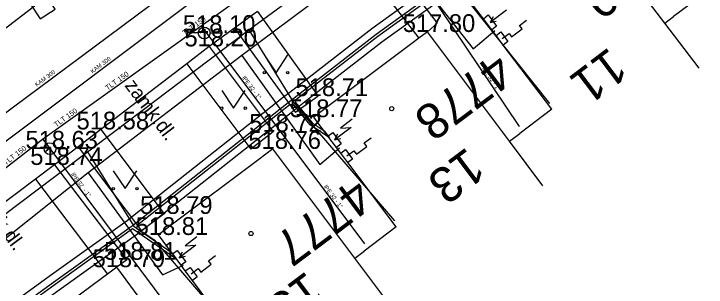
# Model space of a CAD drawing. Extents: x -668867 to -667827, y -1131943 to -1131019.
# Drawn here: x -668446.84 to -668417.53, y -1131387.05 to -1131375.49 of the extents above; entities that cross this region are included whole.
import ezdxf

# ---------------------------------------------------------------- set-up
doc = ezdxf.new("R2010")
doc.units = 0
for name, color, linetype in [('G_Bod_tecka', 7, 'Continuous'), ('G_Bod_vyska', 7, 'Continuous'), ('G_Budovy-znacky', 7, 'Continuous'), ('G_Budovy_Objekty', 7, 'Continuous'), ('G_Budovy_vstupy', 7, 'Continuous'), ('G_Cisla_orientacni', 7, 'Continuous'), ('G_Cisla_popisna', 7, 'Continuous'), ('G_Plochy_zpevnene', 7, 'Continuous'), ('G_Popisy_povrchu', 7, 'Continuous'), ('G_Site-kanalizace', 7, 'Continuous'), ('G_Site-Rozvadece', 7, 'Continuous'), ('G_Site-vodovod', 7, 'Continuous'), ('G_Z_CHRANICKA-TEPLOVOD_kotovane', 7, 'Continuous'), ('G_Z_ELsilove_podz_kotovane', 7, 'Continuous'), ('G_Z_KANAL_podz_kotovane', 7, 'Continuous'), ('G_Z_KANAL_podz_priblizne', 7, 'Continuous'), ('G_Z_PLYNY_podz_geodeticky', 7, 'Continuous'), ('G_Z_SPOJE_podz_geodeticky', 7, 'Continuous'), ('G_Z_SPOJE_podz_kotovane', 7, 'Continuous'), ('G_Z_SPOJE_podz_priblizne', 7, 'Continuous'), ('G_Z_VODA_podz_kotovane', 7, 'Continuous'), ('G_Zelen-Znacky', 7, 'Continuous'), ('Vrstva 16', 7, 'Continuous'), ('Vrstva 17', 7, 'Continuous'), ('Vrstva 26', 7, 'Continuous'), ('Vrstva 3', 7, 'Continuous'), ('Vrstva 4', 7, 'Continuous'), ('Vrstva 6', 7, 'Continuous')]:
    doc.layers.add(name, color=color, linetype=linetype)

msp = doc.modelspace()

# ---------------------------------------------------------------- linework, layer by layer
at = {"layer": 'G_Bod_tecka'}
for p, q in [((-668438.78, -1131376.3), (-668438.78, -1131376.3)), ((-668429.33, -1131376.26), (-668429.33, -1131376.26)), ((-668438.57, -1131376.87), (-668438.57, -1131376.87)), ((-668433.95, -1131378.97), (-668433.95, -1131378.97)), ((-668434.14, -1131379.86), (-668434.14, -1131379.86)), ((-668443.16, -1131380.38), (-668443.16, -1131380.38)), ((-668435.86, -1131380.48), (-668435.86, -1131380.48)), ((-668445.31, -1131381.19), (-668445.31, -1131381.19)), ((-668435.87, -1131381.2), (-668435.87, -1131381.2)), ((-668445.12, -1131381.88), (-668445.12, -1131381.88)), ((-668440.47, -1131383.95), (-668440.47, -1131383.95)), ((-668440.72, -1131384.84), (-668440.72, -1131384.84)), ((-668442.06, -1131385.89), (-668442.06, -1131385.89)), ((-668442.48, -1131386.2), (-668442.48, -1131386.2))]:
    msp.add_line(p, q, dxfattribs=at)
at = {"layer": 'G_Budovy-znacky'}
for centre in [(-668430.84, -1131379.5), (-668436.8, -1131384.78)]:
    msp.add_circle(centre, 0.0875, dxfattribs=at)
at = {"layer": 'G_Budovy_Objekty'}
for p, q in [((-668419.28, -1131375.89), (-668422.78, -1131371.27)), ((-668426.96, -1131375.7), (-668427.57, -1131374.9)), ((-668426.6, -1131376.17), (-668426.96, -1131375.7)), ((-668419.28, -1131375.89), (-668418.91, -1131375.61)), ((-668417.83, -1131377.79), (-668419.28, -1131375.89)), ((-668429.33, -1131376.26), (-668429.69, -1131376.52)), ((-668425.86, -1131380.88), (-668429.33, -1131376.26)), ((-668426.42, -1131376.41), (-668426.6, -1131376.17)), ((-668429.69, -1131376.52), (-668429.93, -1131376.7)), ((-668426.12, -1131376.81), (-668426.42, -1131376.41)), ((-668424.06, -1131379.52), (-668426.12, -1131376.81)), ((-668433.54, -1131379.41), (-668434.14, -1131379.86)), ((-668433.54, -1131380.66), (-668434.14, -1131379.86)), ((-668433.18, -1131381.14), (-668433.54, -1131380.66)), ((-668425.86, -1131380.88), (-668425.42, -1131380.55)), ((-668424.45, -1131382.76), (-668425.86, -1131380.88)), ((-668435.87, -1131381.2), (-668436.47, -1131381.65)), ((-668432.41, -1131385.82), (-668435.87, -1131381.2)), ((-668433, -1131381.38), (-668433.18, -1131381.14)), ((-668432.7, -1131381.78), (-668433, -1131381.38)), ((-668430.65, -1131384.5), (-668432.7, -1131381.78)), ((-668440.12, -1131384.39), (-668440.72, -1131384.84)), ((-668440.12, -1131385.64), (-668440.72, -1131384.84)), ((-668439.76, -1131386.12), (-668440.12, -1131385.64)), ((-668432.41, -1131385.82), (-668432.01, -1131385.52)), ((-668431.01, -1131387.68), (-668432.41, -1131385.82)), ((-668442.48, -1131386.2), (-668442.87, -1131386.49)), ((-668439.05, -1131390.83), (-668442.48, -1131386.2)), ((-668439.58, -1131386.36), (-668439.76, -1131386.12)), ((-668442.87, -1131386.49), (-668443.09, -1131386.65)), ((-668439.28, -1131386.76), (-668439.58, -1131386.36)), ((-668437.24, -1131389.48), (-668439.28, -1131386.76))]:
    msp.add_line(p, q, dxfattribs=at)
at = {"layer": 'G_Budovy_vstupy'}
for p, q in [((-668417.56, -1131374.59), (-668418.91, -1131375.61)), ((-668429.93, -1131376.7), (-668433.54, -1131379.41)), ((-668424.06, -1131379.52), (-668425.42, -1131380.55)), ((-668436.47, -1131381.65), (-668440.12, -1131384.39)), ((-668430.65, -1131384.5), (-668432.01, -1131385.52)), ((-668443.09, -1131386.65), (-668446.71, -1131389.34))]:
    msp.add_line(p, q, dxfattribs=at)
at = {"layer": 'G_Plochy_zpevnene'}
for p, q in [((-668432.77, -1131372.51), (-668429.69, -1131376.52)), ((-668436.53, -1131375.39), (-668437.5, -1131376.1)), ((-668436.53, -1131375.39), (-668433.95, -1131378.97)), ((-668437.5, -1131376.1), (-668438.57, -1131376.87)), ((-668437.5, -1131376.1), (-668434.92, -1131379.67)), ((-668438.57, -1131376.87), (-668439.52, -1131377.6)), ((-668438.57, -1131376.87), (-668435.86, -1131380.48)), ((-668439.52, -1131377.6), (-668443.16, -1131380.38)), ((-668439.52, -1131377.6), (-668436.81, -1131381.21)), ((-668433.95, -1131378.97), (-668434.92, -1131379.67)), ((-668443.16, -1131380.38), (-668444.12, -1131381.11)), ((-668443.16, -1131380.38), (-668440.47, -1131383.95)), ((-668435.86, -1131380.48), (-668436.81, -1131381.21)), ((-668444.12, -1131381.11), (-668445.12, -1131381.88)), ((-668444.12, -1131381.11), (-668441.43, -1131384.67)), ((-668445.12, -1131381.88), (-668445.92, -1131382.48)), ((-668445.92, -1131382.48), (-668449.7, -1131385.33)), ((-668445.92, -1131382.48), (-668442.87, -1131386.49)), ((-668440.47, -1131383.95), (-668441.43, -1131384.67))]:
    msp.add_line(p, q, dxfattribs=at)
for points in [[(-668465.92, -1131374.12), (-668464.55, -1131376.3), (-668463.18, -1131378.48), (-668462.4, -1131379.39), (-668461.68, -1131379.96), (-668460.46, -1131380.64), (-668459.19, -1131381.14), (-668457.59, -1131381.48), (-668456.31, -1131381.52), (-668455.36, -1131381.42), (-668453.99, -1131381.05), (-668452.79, -1131380.38), (-668440.56, -1131371), (-668428.37, -1131361.62), (-668415.94, -1131352.39)], [(-668431.98, -1131371.9), (-668428.92, -1131375.89), (-668429.33, -1131376.26)], [(-668445.12, -1131381.88), (-668442.06, -1131385.89), (-668442.48, -1131386.2)]]:
    msp.add_lwpolyline(points, dxfattribs=at)
at = {"layer": 'G_Site-kanalizace'}
msp.add_lwpolyline([(-668445.72, -1131375.708), (-668445.092, -1131375.299), (-668445.501, -1131374.67), (-668446.13, -1131375.08)], close=True, dxfattribs=at)
at = {"layer": 'G_Site-Rozvadece'}
for p, q in [((-668425.983, -1131375.331), (-668426.679, -1131375.861)), ((-668426.96, -1131375.7), (-668426.76, -1131375.54)), ((-668426.76, -1131375.54), (-668426.4, -1131376.02)), ((-668426.551, -1131375.625), (-668426.679, -1131375.861)), ((-668426.679, -1131375.861), (-668426.417, -1131375.801)), ((-668426.4, -1131376.02), (-668426.6, -1131376.17)), ((-668426.42, -1131376.41), (-668426.22, -1131376.26)), ((-668426.22, -1131376.26), (-668425.92, -1131376.66)), ((-668425.92, -1131376.66), (-668426.12, -1131376.81)), ((-668432.51, -1131379.945), (-668433.01, -1131380.321)), ((-668432.56, -1131380.296), (-668433.26, -1131380.821)), ((-668433.01, -1131380.321), (-668432.56, -1131380.296)), ((-668433.54, -1131380.66), (-668433.34, -1131380.51)), ((-668433.34, -1131380.51), (-668432.98, -1131380.99)), ((-668433.13, -1131380.586), (-668433.26, -1131380.821)), ((-668433.26, -1131380.821), (-668432.998, -1131380.762)), ((-668432.98, -1131380.99), (-668433.18, -1131381.14)), ((-668433, -1131381.38), (-668432.8, -1131381.23)), ((-668432.8, -1131381.23), (-668432.5, -1131381.63)), ((-668432.5, -1131381.63), (-668432.7, -1131381.78)), ((-668439.089, -1131384.924), (-668439.59, -1131385.3)), ((-668439.14, -1131385.275), (-668439.84, -1131385.8)), ((-668439.59, -1131385.3), (-668439.14, -1131385.275)), ((-668440.12, -1131385.64), (-668439.92, -1131385.49)), ((-668439.92, -1131385.49), (-668439.56, -1131385.97)), ((-668439.71, -1131385.565), (-668439.84, -1131385.8)), ((-668439.84, -1131385.8), (-668439.578, -1131385.741)), ((-668439.56, -1131385.97), (-668439.76, -1131386.12)), ((-668439.58, -1131386.36), (-668439.38, -1131386.21)), ((-668439.38, -1131386.21), (-668439.08, -1131386.61)), ((-668439.08, -1131386.61), (-668439.28, -1131386.76))]:
    msp.add_line(p, q, dxfattribs=at)
for points in [[(-668426.17, -1131376.541), (-668425.876, -1131376.319), (-668425.766, -1131376.465), (-668425.326, -1131376.132), (-668425.435, -1131375.985), (-668425.143, -1131375.762)], [(-668432.74, -1131381.501), (-668432.445, -1131381.281), (-668432.335, -1131381.427), (-668431.894, -1131381.096), (-668432.003, -1131380.949), (-668431.709, -1131380.727)], [(-668439.33, -1131386.48), (-668439.035, -1131386.26), (-668438.925, -1131386.406), (-668438.484, -1131386.075), (-668438.593, -1131385.928), (-668438.299, -1131385.707)]]:
    msp.add_lwpolyline(points, dxfattribs=at)
at = {"layer": 'G_Site-vodovod'}
for p, q in [((-668439.03, -1131376.3), (-668439.53, -1131376.3)), ((-668438.53, -1131376.3), (-668438.03, -1131376.3)), ((-668445.56, -1131381.19), (-668446.06, -1131381.19)), ((-668445.06, -1131381.19), (-668444.56, -1131381.19))]:
    msp.add_line(p, q, dxfattribs=at)
for centre in [(-668438.78, -1131376.3), (-668445.31, -1131381.19)]:
    msp.add_circle(centre, 0.25, dxfattribs=at)
at = {"layer": 'G_Z_CHRANICKA-TEPLOVOD_kotovane'}
for points in [[(-668464.648, -1131408.33), (-668460.548, -1131400.495), (-668460.367, -1131400.219), (-668455.287, -1131394.166), (-668454.814, -1131393.64), (-668451.817, -1131391.092), (-668448.457, -1131388.832), (-668448.26, -1131388.697), (-668445.34, -1131386.587), (-668442.047, -1131384.232), (-668441.81, -1131384.05), (-668435.416, -1131379.007), (-668435.153, -1131378.801), (-668431.686, -1131376.112), (-668428.449, -1131373.772), (-668428.358, -1131373.706), (-668422.224, -1131368.973), (-668419.647, -1131366.933), (-668415.488, -1131363.916)], [(-668415.297, -1131364.666), (-668419.213, -1131367.507), (-668421.443, -1131369.278), (-668422.013, -1131369.719), (-668427.729, -1131374.129), (-668428.311, -1131374.56), (-668431.254, -1131376.688), (-668434.528, -1131379.228), (-668435.096, -1131379.672), (-668441.42, -1131384.66), (-668441.643, -1131384.829), (-668444.92, -1131387.173), (-668447.638, -1131389.137), (-668448.236, -1131389.551), (-668451.383, -1131391.668), (-668454.186, -1131394.05), (-668454.697, -1131394.584), (-668459.728, -1131400.575), (-668460.119, -1131401.228), (-668463.995, -1131408.635)]]:
    msp.add_lwpolyline(points, dxfattribs=at)
at = {"layer": 'G_Z_ELsilove_podz_kotovane'}
for points in [[(-668462.536, -1131414.807), (-668462.56, -1131413.938), (-668463.448, -1131410.135), (-668463.514, -1131409.965), (-668464.491, -1131408.676), (-668460.289, -1131400.647), (-668460.126, -1131400.398), (-668454.842, -1131394.103), (-668454.608, -1131393.858), (-668451.636, -1131391.332), (-668448.288, -1131389.08), (-668448.087, -1131388.942), (-668445.165, -1131386.831), (-668441.872, -1131384.476), (-668441.624, -1131384.286), (-668435.23, -1131379.243), (-668434.968, -1131379.037), (-668431.506, -1131376.352), (-668428.272, -1131374.015), (-668428.178, -1131373.946), (-668422.042, -1131369.211), (-668421.84, -1131369.058), (-668419.466, -1131367.172), (-668415.31, -1131364.157)], [(-668428.218, -1131374.123), (-668431.434, -1131376.448), (-668434.908, -1131379.144), (-668434.909, -1131379.235), (-668434.209, -1131380.095), (-668433.701, -1131380.44), (-668433.674, -1131380.476), (-668433.477, -1131380.738), (-668434.291, -1131380.185), (-668434.967, -1131379.355), (-668435.136, -1131379.322), (-668441.606, -1131384.424), (-668441.649, -1131384.556), (-668440.179, -1131385.566), (-668440.086, -1131385.688), (-668439.954, -1131385.866), (-668441.818, -1131384.585), (-668445.095, -1131386.929), (-668448.057, -1131389.07)]]:
    msp.add_lwpolyline(points, dxfattribs=at)
at = {"layer": 'G_Z_KANAL_podz_kotovane'}
msp.add_lwpolyline([(-668466.69, -1131394.13), (-668454.53, -1131385.11), (-668436.99, -1131372.08), (-668435.33, -1131370.85)], dxfattribs=at)
at = {"layer": 'G_Z_KANAL_podz_priblizne'}
msp.add_lwpolyline([(-668465.17, -1131394.34), (-668434.09, -1131371.05), (-668426.64, -1131365.62), (-668389.63, -1131338.71)], dxfattribs=at)
at = {"layer": 'G_Z_PLYNY_podz_geodeticky'}
for points in [[(-668386.12, -1131338.64), (-668398, -1131347.4), (-668404.54, -1131352.45), (-668411.27, -1131357.72), (-668417.93, -1131362.84), (-668424.45, -1131367.69), (-668429.86, -1131371.83), (-668430.88, -1131372.55), (-668437.18, -1131377.25), (-668443.69, -1131382.21), (-668450.3, -1131387.46), (-668456.95, -1131392.73), (-668463, -1131397.47), (-668463.43, -1131397.78), (-668463.62, -1131397.95)], [(-668430.88, -1131372.55), (-668427.39, -1131376.97), (-668426.48, -1131376.2)], [(-668437.18, -1131377.25), (-668433.88, -1131381.86), (-668433.05, -1131381.15)], [(-668443.69, -1131382.21), (-668440.54, -1131386.53), (-668439.65, -1131386.12)]]:
    msp.add_lwpolyline(points, dxfattribs=at)
at = {"layer": 'G_Z_SPOJE_podz_geodeticky'}
for points in [[(-668436.89, -1131376.17), (-668430.11, -1131371.2)], [(-668430.11, -1131371.2), (-668428.15, -1131374), (-668427.53, -1131375.06), (-668424.16, -1131379.28)], [(-668443.72, -1131381.32), (-668436.89, -1131376.17)], [(-668436.89, -1131376.17), (-668435.04, -1131379.17), (-668434.25, -1131380.14), (-668430.72, -1131384.24)], [(-668450.07, -1131386.1), (-668443.72, -1131381.32)], [(-668443.72, -1131381.32), (-668441.76, -1131384.47), (-668440.9, -1131385.05), (-668437.31, -1131389.22)]]:
    msp.add_lwpolyline(points, dxfattribs=at)
at = {"layer": 'G_Z_SPOJE_podz_kotovane'}
for points in [[(-668436.89, -1131376.17), (-668430.11, -1131371.2)], [(-668430.11, -1131371.2), (-668428.15, -1131374), (-668427.53, -1131375.06), (-668424.16, -1131379.28)], [(-668443.72, -1131381.32), (-668436.89, -1131376.17)], [(-668436.89, -1131376.17), (-668435.04, -1131379.17), (-668434.25, -1131380.14), (-668430.72, -1131384.24)], [(-668450.07, -1131386.1), (-668443.72, -1131381.32)], [(-668443.72, -1131381.32), (-668441.76, -1131384.47), (-668440.9, -1131385.05), (-668437.31, -1131389.22)]]:
    msp.add_lwpolyline(points, dxfattribs=at)
at = {"layer": 'G_Z_SPOJE_podz_priblizne'}
for points in [[(-668436.89, -1131376.17), (-668430.11, -1131371.2)], [(-668430.11, -1131371.2), (-668428.15, -1131374), (-668427.53, -1131375.06), (-668424.16, -1131379.28)], [(-668443.72, -1131381.32), (-668436.89, -1131376.17)], [(-668436.89, -1131376.17), (-668435.04, -1131379.17), (-668434.25, -1131380.14), (-668430.72, -1131384.24)], [(-668450.07, -1131386.1), (-668443.72, -1131381.32)], [(-668443.72, -1131381.32), (-668441.76, -1131384.47), (-668440.9, -1131385.05), (-668437.31, -1131389.22)]]:
    msp.add_lwpolyline(points, dxfattribs=at)
at = {"layer": 'G_Z_VODA_podz_kotovane'}
for points in [[(-668461.31, -1131431.41), (-668465.17, -1131413.01), (-668466.47, -1131406.83), (-668468.14, -1131398.85), (-668468.37, -1131397.76), (-668465.12, -1131395.37), (-668458.39, -1131390.42), (-668452.23, -1131385.91), (-668445.62, -1131380.79), (-668438.91, -1131376), (-668432.29, -1131371.28), (-668432.18, -1131371.2), (-668431.75, -1131370.89), (-668430.05, -1131369.78), (-668426.2, -1131367.09), (-668426.01, -1131366.96), (-668425.29, -1131366.45), (-668418.34, -1131361.6), (-668413.7, -1131358.36), (-668411.79, -1131356.89), (-668405.06, -1131351.73), (-668399.77, -1131347.67), (-668391.28, -1131341.15), (-668390.96, -1131340.9)], [(-668431.75, -1131370.89), (-668431.61, -1131371.08), (-668425.45, -1131380.25)], [(-668438.91, -1131376), (-668438.88, -1131376.04), (-668432, -1131385.21)], [(-668445.62, -1131380.79), (-668445.49, -1131380.96), (-668438.58, -1131390.2)]]:
    msp.add_lwpolyline(points, dxfattribs=at)
at = {"layer": 'G_Zelen-Znacky'}
for p, q in [((-668436.24, -1131377.23), (-668435.74, -1131377.98)), ((-668435.74, -1131377.98), (-668435.24, -1131377.23)), ((-668438.04, -1131378.73), (-668437.54, -1131379.48)), ((-668437.54, -1131379.48), (-668437.04, -1131378.73)), ((-668442.63, -1131382.13), (-668442.13, -1131382.88)), ((-668442.13, -1131382.88), (-668441.63, -1131382.13))]:
    msp.add_line(p, q, dxfattribs=at)
for centre in [(-668436.24, -1131377.98), (-668435.24, -1131377.98), (-668438.04, -1131379.48), (-668437.04, -1131379.48), (-668442.63, -1131382.88), (-668441.63, -1131382.88)]:
    msp.add_circle(centre, 0.05, dxfattribs=at)
at = {"layer": 'Vrstva 16'}
msp.add_lwpolyline([(-668466.69, -1131394.13), (-668454.53, -1131385.11), (-668436.99, -1131372.08), (-668435.33, -1131370.85)], dxfattribs=at)
at = {"layer": 'Vrstva 17'}
msp.add_lwpolyline([(-668465.17, -1131394.34), (-668434.09, -1131371.05), (-668426.64, -1131365.62), (-668389.63, -1131338.71)], dxfattribs=at)
at = {"layer": 'Vrstva 26'}
for points in [[(-668461.31, -1131431.41), (-668465.171, -1131413.013), (-668466.469, -1131406.828), (-668468.144, -1131398.851), (-668468.373, -1131397.758), (-668465.119, -1131395.368), (-668458.387, -1131390.425), (-668452.234, -1131385.908), (-668445.62, -1131380.792), (-668438.907, -1131376.002), (-668432.285, -1131371.276), (-668432.179, -1131371.201), (-668431.745, -1131370.891), (-668430.049, -1131369.778), (-668426.198, -1131367.088), (-668426.012, -1131366.958), (-668425.289, -1131366.453), (-668418.344, -1131361.602), (-668413.698, -1131358.357), (-668411.791, -1131356.893), (-668405.059, -1131351.726), (-668399.774, -1131347.67), (-668391.28, -1131341.15), (-668390.958, -1131340.902)], [(-668431.745, -1131370.891), (-668431.61, -1131371.08), (-668425.448, -1131380.248)], [(-668438.907, -1131376.002), (-668438.88, -1131376.04), (-668432, -1131385.215)], [(-668445.62, -1131380.792), (-668445.49, -1131380.96), (-668438.582, -1131390.202)]]:
    msp.add_lwpolyline(points, dxfattribs=at)
at = {"layer": 'Vrstva 6'}
for p, q in [((-668438.88, -1131376.04), (-668438.88, -1131376.04)), ((-668445.49, -1131380.96), (-668445.49, -1131380.96))]:
    msp.add_line(p, q, dxfattribs=at)

# ---------------------------------------------------------------- texts
at = {"layer": 'G_Bod_vyska'}
for s, p in [('518.10', (-668439.682, -1131376.3)), ('517.80', (-668430.374, -1131376.26)), ('518.20', (-668439.614, -1131376.87)), ('518.71', (-668434.911, -1131378.97)), ('518.77', (-668435.152, -1131379.86)), ('518.58', (-668444.182, -1131380.38)), ('518.72', (-668436.872, -1131380.48)), ('518.63', (-668446.346, -1131381.19)), ('518.76', (-668436.906, -1131381.2)), ('518.74', (-668446.142, -1131381.88)), ('518.79', (-668441.494, -1131383.95)), ('518.81', (-668441.681, -1131384.84)), ('518.81', (-668443.021, -1131385.89)), ('518.79', (-668443.504, -1131386.2))]:
    msp.add_text(s, height=0.75, dxfattribs=at).set_placement(p)
at = {"layer": 'G_Cisla_orientacni'}
for s, rotation, p in [('11', 217.1711, (-668421.625, -1131376.86)), ('13', 216.8966, (-668427.643, -1131381.087)), ('15', 216.8756, (-668434.433, -1131386.327))]:
    msp.add_text(s, height=1.5, rotation=rotation, dxfattribs=at).set_placement(p)
at = {"layer": 'G_Cisla_popisna'}
for s, rotation, p in [('4779', 217.1711, (-668419.33, -1131371.92)), ('4778', 216.8966, (-668426.427, -1131377.063)), ('4777', 216.8756, (-668432.386, -1131382.354))]:
    msp.add_text(s, height=1.5, rotation=rotation, dxfattribs=at).set_placement(p)
at = {"layer": 'G_Popisy_povrchu'}
for rotation, p in [(307.1213, (-668442.17, -1131378.526)), (306.5132, (-668448.581, -1131383.152))]:
    msp.add_text('zamk.dl.', height=0.6, rotation=rotation, dxfattribs=at).set_placement(p)
at = {"layer": 'Vrstva 3'}
for rotation, p in [(36.857, (-668443.511, -1131378.021)), (36.548, (-668445.865, -1131378.583))]:
    msp.add_text('KAM 300', height=0.1755, rotation=rotation, dxfattribs=at).set_placement(p)
at = {"layer": 'Vrstva 4'}
for s, height, rotation, p in [('TLT 150', 0.2194, 35.5029, (-668439.605, -1131376.413)), ('lPE 32 - 1"', 0.17551, 303.8988, (-668427.02, -1131377.802)), ('TLT 150', 0.2194, 35.5029, (-668442.868, -1131378.741)), ('lPE 32 - 1"', 0.17551, 306.8806, (-668437.184, -1131378.199)), ('TLT 150', 0.2194, 35.5096, (-668445.043, -1131380.294)), ('TLT 150', 0.2194, 37.7239, (-668447.177, -1131381.907)), ('lPE 32  - 1"', 0.17551, 306.8079, (-668444.429, -1131382.282)), ('lPE 32 - 1"', 0.17551, 306.8618, (-668433.73, -1131382.805))]:
    msp.add_text(s, height=height, rotation=rotation, dxfattribs=at).set_placement(p)

doc.saveas('drawing.dxf')
